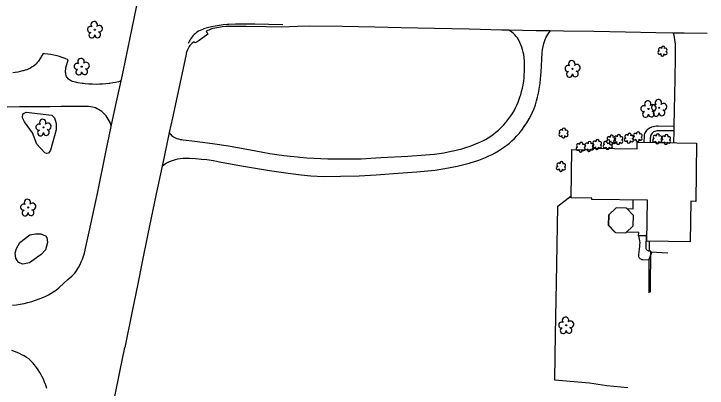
# Model space of a CAD drawing. Extents: x 1611576 to 1617186, y 899279 to 905462.
# Drawn here: x 1616142.3 to 1616541.8, y 899610.3 to 899826.3 of the extents above; entities that cross this region are included whole.
import ezdxf

# ---------------------------------------------------------------- set-up
doc = ezdxf.new("R2010")
doc.units = 0
for name, color, linetype in [('Exist Building', 7, 'Continuous'), ('Exist Other Culture Area Outline', 7, 'Continuous'), ('Exist Other Culture Fence Line', 7, 'Continuous'), ('Exist Other Culture Gate', 7, 'Continuous'), ('Exist Roads EOP', 7, 'Continuous'), ('Exist Roads EOP Other', 7, 'Continuous'), ('Exist Roads EOT', 7, 'Continuous'), ('Exist Roads Soil', 7, 'Continuous'), ('Exist Vegetation Hedge Row', 7, 'Continuous'), ('Exist Vegetation Shrub CELL', 7, 'Continuous'), ('Exist Vegetation Tree CELL', 7, 'Continuous')]:
    doc.layers.add(name, color=color, linetype=linetype)

msp = doc.modelspace()

# ---------------------------------------------------------------- linework, layer by layer
at = {"layer": 'Exist Building'}
for points in [[(1616501.55, 899752.26), (1616535.74, 899751.75), (1616535.24, 899718.11), (1616532.4, 899718.15), (1616532.04, 899694.74), (1616507.02, 899695.12), (1616507.38, 899718.73), (1616475.28, 899719.21), (1616475.29, 899720.01), (1616463.35, 899720.19), (1616463.78, 899748.03), (1616475.78, 899747.85), (1616475.79, 899748.75), (1616501.49, 899748.36)], [(1616489.35, 899714.33), (1616485.1, 899710.27), (1616484.96, 899704.4), (1616489.01, 899700.14), (1616494.89, 899700), (1616499.14, 899704.06), (1616499.28, 899709.93), (1616495.23, 899714.19)]]:
    msp.add_lwpolyline(points, close=True, dxfattribs=at)
at = {"layer": 'Exist Other Culture Area Outline'}
for points in [[(1616522.67, 899761.38), (1616513.62, 899761.49), (1616512.65, 899761.44), (1616511.69, 899761.31), (1616510.74, 899761.12), (1616509.79, 899760.85), (1616509.55, 899760.77), (1616508.93, 899760.52), (1616508.32, 899760.23), (1616507.76, 899759.87), (1616507.23, 899759.44), (1616506.78, 899758.98), (1616506.38, 899758.44), (1616506.04, 899757.85), (1616505.78, 899757.23), (1616505.59, 899756.59), (1616505.48, 899755.92), (1616505.45, 899755.56), (1616505.37, 899752.21)], [(1616522.61, 899758.74), (1616513.76, 899758.84), (1616513.02, 899758.8), (1616512.29, 899758.68), (1616511.58, 899758.48), (1616510.94, 899758.2), (1616510.46, 899757.84), (1616510.04, 899757.4), (1616509.69, 899756.91), (1616509.41, 899756.37), (1616509.2, 899755.8), (1616509.06, 899755.21), (1616509, 899754.61), (1616509, 899754.51), (1616508.96, 899752.15)], [(1616495.48, 899713.92), (1616499.15, 899713.85), (1616499.25, 899718.85)], [(1616488.76, 899700.42), (1616488.61, 899700.42), (1616484.95, 899704.2), (1616485.07, 899710.44), (1616488.95, 899714.05), (1616489.06, 899714.04)], [(1616507.07, 899698.24), (1616502.41, 899698.33), (1616502.3, 899698.33), (1616502.34, 899700.16), (1616495.19, 899700.29)], [(1616509.3, 899684.19), (1616504.82, 899684.3), (1616504.37, 899684.37), (1616503.94, 899684.51), (1616503.54, 899684.74), (1616503.18, 899685.02), (1616502.88, 899685.37), (1616502.64, 899685.76), (1616502.48, 899686.19), (1616502.39, 899686.64), (1616502.38, 899687.09), (1616502.43, 899687.42), (1616502.99, 899692.13), (1616503.09, 899693.18), (1616503.1, 899694.23), (1616503.04, 899695.28), (1616502.9, 899696.33), (1616502.69, 899697.36), (1616502.41, 899698.33)], [(1616509.39, 899688.95), (1616509.39, 899689.36), (1616508.59, 899689.38), (1616508.18, 899689.45), (1616507.79, 899689.59), (1616507.43, 899689.81), (1616507.12, 899690.09), (1616506.87, 899690.43), (1616506.69, 899690.81), (1616506.58, 899691.21), (1616506.56, 899691.63), (1616506.56, 899691.7), (1616506.79, 899698.72)]]:
    msp.add_lwpolyline(points, dxfattribs=at)
at = {"layer": 'Exist Other Culture Fence Line'}
msp.add_line((1616508.61, 899689.35), (1616508.64, 899695.1), dxfattribs=at)
for points in [[(1616454.34, 899641.06), (1616455.15, 899681.62), (1616455.74, 899715.27), (1616463.37, 899721.33)], [(1616508.41, 899665.43), (1616508.44, 899674.59), (1616508.45, 899684.78)], [(1616496.07, 899610.45), (1616483.92, 899611.63), (1616474.01, 899613.24), (1616453.96, 899614.96), (1616454.23, 899628.95), (1616454.34, 899641.06)]]:
    msp.add_lwpolyline(points, dxfattribs=at)
at = {"layer": 'Exist Other Culture Gate'}
msp.add_line((1616508.45, 899684.78), (1616509.95, 899688.63), dxfattribs=at)
at = {"layer": 'Exist Roads EOP'}
for points in [[(1616141.44, 899658.2), (1616143.71, 899658.48), (1616145.96, 899658.84), (1616148.2, 899659.28), (1616150.42, 899659.79), (1616152.62, 899660.39), (1616154.8, 899661.06), (1616156.95, 899661.81), (1616159.02, 899662.61), (1616160.66, 899663.37), (1616162.26, 899664.21), (1616163.82, 899665.11), (1616165.34, 899666.09), (1616166.81, 899667.13), (1616168.17, 899668.17), (1616171.28, 899671.08), (1616173.42, 899673.04), (1616175.67, 899674.95), (1616176.49, 899675.72), (1616177.26, 899676.54), (1616177.96, 899677.41), (1616178.61, 899678.34), (1616179.18, 899679.3), (1616179.57, 899680.04), (1616180.39, 899681.62), (1616181.14, 899683.22), (1616181.81, 899684.86), (1616182.41, 899686.53), (1616182.93, 899688.22), (1616183.38, 899689.93), (1616183.41, 899690.07), (1616185.72, 899700.45), (1616190.41, 899722.74), (1616195.36, 899746.5), (1616198.37, 899761.42), (1616199.07, 899764.89), (1616201.47, 899775.55), (1616204.13, 899787.63), (1616205.3, 899792.94), (1616209.3, 899812.54), (1616214.17, 899835.98)], [(1616541.78, 899814.94), (1616528.52, 899815.14), (1616522.15, 899815.26), (1616512.23, 899815.45), (1616494.75, 899815.85), (1616476.55, 899816.12), (1616459, 899816.36), (1616451.54, 899816.48), (1616443.25, 899816.62), (1616427.47, 899816.91), (1616423.45, 899816.98), (1616404.64, 899817.4), (1616384.72, 899817.87), (1616365.5, 899818.23), (1616350.36, 899818.65), (1616331.56, 899818.96), (1616312.79, 899819.28), (1616305.71, 899819.01), (1616296.42, 899818.63), (1616287.59, 899818.8), (1616276.16, 899819.01), (1616266.46, 899819.04), (1616264.4, 899818.94), (1616262.35, 899818.75), (1616260.3, 899818.49), (1616259.3, 899818.33), (1616258.11, 899818.11), (1616256.94, 899817.8), (1616255.79, 899817.42), (1616254.66, 899816.97), (1616253.57, 899816.44), (1616253.08, 899816.18), (1616253.74, 899815.29), (1616254.14, 899814.65), (1616251.13, 899812.49), (1616249.1, 899810.95), (1616247.86, 899810.18), (1616246.76, 899809.61), (1616246.11, 899810.11), (1616245.44, 899809.7), (1616244.83, 899809.22), (1616244.26, 899808.68), (1616243.75, 899808.09), (1616243.3, 899807.44), (1616242.92, 899806.76), (1616242.86, 899806.64), (1616242.39, 899805.65), (1616241.98, 899804.63), (1616241.65, 899803.58), (1616241.53, 899803.13), (1616238.52, 899788.55), (1616233.67, 899766.37), (1616231.85, 899757.93), (1616229.04, 899744.82), (1616227.66, 899738.41), (1616224.22, 899722.47), (1616219.25, 899698.41), (1616215.99, 899682.24), (1616213.66, 899670.61), (1616210.24, 899653.77), (1616206.3, 899633.88)], [(1616161.27, 899610.16), (1616160.68, 899611.97), (1616160.01, 899613.75), (1616159.27, 899615.51), (1616158.46, 899617.23), (1616158.1, 899617.94), (1616157.22, 899619.45), (1616156.27, 899620.92), (1616155.26, 899622.35), (1616154.18, 899623.73), (1616153.04, 899625.06), (1616151.84, 899626.33), (1616150.87, 899627.21), (1616149.63, 899628.11), (1616148.3, 899628.91), (1616146.93, 899629.63), (1616145.53, 899630.29), (1616144.09, 899630.88), (1616142.7, 899631.45), (1616141.09, 899632.03)], [(1616201.47, 899593.52), (1616201.05, 899594.8), (1616200.71, 899596.1), (1616200.43, 899597.42), (1616200.22, 899598.75), (1616200.17, 899599.17), (1616200.07, 899600.51), (1616200.04, 899601.86), (1616200.09, 899603.21), (1616200.22, 899604.56), (1616200.24, 899604.65), (1616203.32, 899619.79), (1616206.3, 899633.88)]]:
    msp.add_lwpolyline(points, dxfattribs=at)
at = {"layer": 'Exist Roads EOP Other'}
for points in [[(1616522.15, 899815.26), (1616522.53, 899814.01), (1616522.83, 899812.74), (1616523.05, 899811.46), (1616523.2, 899810.17), (1616523.27, 899808.86), (1616523.27, 899808.28), (1616523.35, 899801.34), (1616523.24, 899788.62), (1616522.88, 899770.92), (1616522.67, 899761.38), (1616522.61, 899758.74), (1616522.47, 899751.95)], [(1616509.14, 899665.68), (1616509.1, 899673.66), (1616509.3, 899684.19), (1616509.39, 899688.95), (1616519.09, 899688.51)]]:
    msp.add_lwpolyline(points, dxfattribs=at)
at = {"layer": 'Exist Roads EOT'}
msp.add_lwpolyline([(1616297.29, 899819.97), (1616281.17, 899820.38), (1616277.42, 899820.46), (1616273.67, 899820.47), (1616269.92, 899820.41), (1616266.18, 899820.27), (1616265.11, 899820.22), (1616262.83, 899819.98), (1616260.57, 899819.66), (1616258.31, 899819.26), (1616256.08, 899818.78), (1616253.85, 899818.23), (1616251.65, 899817.6), (1616251.57, 899817.57), (1616250.57, 899817.2), (1616249.61, 899816.77), (1616248.68, 899816.26), (1616247.79, 899815.68), (1616246.95, 899815.03), (1616246.16, 899814.33), (1616245.43, 899813.57), (1616245.05, 899813.13), (1616244.44, 899812.35), (1616243.89, 899811.52), (1616243.4, 899810.66), (1616242.99, 899809.75), (1616242.8, 899809.29)], dxfattribs=at)
at = {"layer": 'Exist Roads Soil'}
for points in [[(1616227.66, 899738.41), (1616228.65, 899739.18), (1616229.68, 899739.88), (1616230.76, 899740.51), (1616231.87, 899741.07), (1616233.02, 899741.56), (1616234.19, 899741.98), (1616235.36, 899742.31), (1616236.77, 899742.62), (1616238.19, 899742.84), (1616239.62, 899742.99), (1616241.07, 899743.06), (1616242.51, 899743.06), (1616243.56, 899743), (1616246.89, 899742.82), (1616250.22, 899742.55), (1616253.53, 899742.22), (1616257.4, 899741.61), (1616260.74, 899741), (1616272.23, 899738.85), (1616280.38, 899737.42), (1616289.62, 899735.92), (1616300.44, 899734.31), (1616307.8, 899733.41), (1616313.36, 899732.86), (1616320.95, 899732.53), (1616330.52, 899732.57), (1616341.26, 899732.85), (1616351.15, 899733.4), (1616361.05, 899734.18), (1616374.51, 899735.2), (1616385.07, 899736.22), (1616392.66, 899737.38), (1616397.74, 899738.47), (1616404.63, 899740.17), (1616410.21, 899741.99), (1616412.12, 899742.71), (1616414.08, 899743.5), (1616415.99, 899744.33), (1616417.87, 899745.23), (1616419.71, 899746.2), (1616421.51, 899747.24), (1616423.27, 899748.35), (1616424.69, 899749.32), (1616426.28, 899750.5), (1616427.82, 899751.75), (1616429.31, 899753.06), (1616430.75, 899754.43), (1616432.13, 899755.86), (1616433.45, 899757.34), (1616434.71, 899758.88), (1616434.95, 899759.18), (1616436.43, 899761.3), (1616437.84, 899763.47), (1616439.19, 899765.67), (1616440.47, 899767.92), (1616441.24, 899769.52), (1616442.11, 899771.67), (1616442.83, 899773.85), (1616443.47, 899776.06), (1616444.04, 899778.29), (1616444.52, 899780.54), (1616444.75, 899781.73), (1616445.17, 899784.01), (1616445.51, 899786.3), (1616445.78, 899788.6), (1616445.97, 899790.92), (1616446.07, 899792.71), (1616446.7, 899803.93), (1616446.98, 899805.72), (1616447.33, 899807.51), (1616447.77, 899809.27), (1616448.28, 899811.01), (1616448.42, 899811.45), (1616448.86, 899812.48), (1616449.37, 899813.48), (1616449.95, 899814.44), (1616450.59, 899815.36), (1616451.54, 899816.48)], [(1616231.85, 899757.93), (1616232.23, 899757.29), (1616232.67, 899756.71), (1616233.17, 899756.17), (1616233.73, 899755.69), (1616234.34, 899755.27), (1616234.99, 899754.92), (1616235.32, 899754.78), (1616236.21, 899754.41), (1616237.14, 899754.12), (1616238.09, 899753.9), (1616239.05, 899753.76), (1616239.84, 899753.71), (1616246.58, 899752.94), (1616256.78, 899751.56), (1616265.88, 899750.08), (1616281.62, 899747.3), (1616289.84, 899745.82), (1616293.8, 899745.19), (1616297.78, 899744.64), (1616301.77, 899744.16), (1616305.76, 899743.77), (1616307.01, 899743.66), (1616311.08, 899743.34), (1616315.15, 899743.07), (1616319.23, 899742.86), (1616323.3, 899742.69), (1616323.46, 899742.69), (1616328.37, 899742.6), (1616333.27, 899742.58), (1616338.18, 899742.63), (1616342.41, 899742.73), (1616353.76, 899743.38), (1616369.39, 899744.27), (1616379.41, 899744.88), (1616382.06, 899745.08), (1616384.71, 899745.35), (1616387.35, 899745.7), (1616389.98, 899746.13), (1616392.6, 899746.64), (1616395.19, 899747.22), (1616395.51, 899747.3), (1616397.97, 899747.86), (1616400.4, 899748.51), (1616402.82, 899749.22), (1616405.21, 899750.01), (1616407.58, 899750.87), (1616409.92, 899751.81), (1616410.87, 899752.22), (1616412.51, 899753.01), (1616414.11, 899753.87), (1616415.67, 899754.8), (1616417.19, 899755.79), (1616418.67, 899756.86), (1616420.1, 899757.99), (1616421.47, 899759.18), (1616421.75, 899759.43), (1616423.14, 899760.77), (1616424.48, 899762.18), (1616425.76, 899763.64), (1616426.98, 899765.15), (1616428.13, 899766.7), (1616429.22, 899768.31), (1616429.58, 899768.86), (1616430.5, 899770.44), (1616431.36, 899772.06), (1616432.15, 899773.71), (1616432.87, 899775.39), (1616433.52, 899777.1), (1616434.1, 899778.83), (1616434.34, 899779.66), (1616434.89, 899781.58), (1616435.36, 899783.51), (1616435.75, 899785.46), (1616436.06, 899787.43), (1616436.29, 899789.4), (1616436.43, 899791.14), (1616436.57, 899793.13), (1616436.63, 899795.13), (1616436.61, 899797.12), (1616436.5, 899799.11), (1616436.32, 899801.1), (1616436.09, 899802.86), (1616435.81, 899804.29), (1616435.45, 899805.7), (1616435.01, 899807.1), (1616434.51, 899808.47), (1616433.93, 899809.81), (1616433.28, 899811.12), (1616433.07, 899811.5), (1616432.44, 899812.44), (1616431.74, 899813.33), (1616430.99, 899814.17), (1616430.18, 899814.95), (1616429.31, 899815.67), (1616428.39, 899816.34), (1616427.47, 899816.91)], [(1616204.13, 899787.63), (1616202.52, 899787.17), (1616200.9, 899786.76), (1616199.26, 899786.43), (1616197.61, 899786.17), (1616197.16, 899786.11), (1616195.31, 899785.92), (1616193.44, 899785.78), (1616191.57, 899785.68), (1616189.69, 899785.64), (1616189.68, 899785.64), (1616187.55, 899785.67), (1616185.42, 899785.79), (1616183.3, 899785.98), (1616182.35, 899786.1), (1616181.68, 899786.19), (1616179.22, 899786.6), (1616177.73, 899786.89), (1616175.99, 899787.37), (1616175.52, 899787.53), (1616174.91, 899787.84), (1616174.34, 899788.21), (1616173.81, 899788.65), (1616173.34, 899789.15), (1616173.02, 899789.56), (1616172.69, 899790.17), (1616172.43, 899790.81), (1616172.25, 899791.48), (1616172.14, 899792.16), (1616172.11, 899792.66), (1616172.09, 899793.5), (1616172.15, 899794.33), (1616172.28, 899795.16), (1616172.3, 899795.27), (1616173.52, 899799.83), (1616171.87, 899800.51), (1616170.2, 899801.12), (1616168.5, 899801.65), (1616167.16, 899802.01), (1616165.39, 899802.46), (1616163.61, 899802.83), (1616161.81, 899803.12), (1616160, 899803.33), (1616159.19, 899803.4), (1616156.99, 899799.9), (1616156.42, 899799.05), (1616155.78, 899798.24), (1616155.09, 899797.49), (1616154.33, 899796.79), (1616153.53, 899796.15), (1616152.83, 899795.67), (1616151.86, 899795.08), (1616150.85, 899794.56), (1616149.8, 899794.12), (1616148.73, 899793.74), (1616147.63, 899793.45), (1616147.32, 899793.38), (1616145.94, 899792.98), (1616144.53, 899792.66), (1616143.12, 899792.42), (1616141.68, 899792.25)], [(1616198.37, 899761.42), (1616198.06, 899762.49), (1616197.68, 899763.54), (1616197.22, 899764.56), (1616196.69, 899765.55), (1616196.09, 899766.5), (1616195.43, 899767.4), (1616194.71, 899768.25), (1616194.44, 899768.53), (1616193.69, 899769.27), (1616192.89, 899769.95), (1616192.03, 899770.57), (1616191.14, 899771.13), (1616190.21, 899771.61), (1616189.24, 899772.02), (1616188.58, 899772.26), (1616187.52, 899772.53), (1616186.44, 899772.72), (1616185.36, 899772.83), (1616184.86, 899772.85), (1616176.75, 899772.82), (1616169.49, 899772.79), (1616163.03, 899772.76), (1616154.69, 899772.76), (1616150.09, 899772.72), (1616145.44, 899772.62), (1616138.42, 899772.4)]]:
    msp.add_lwpolyline(points, dxfattribs=at)
at = {"layer": 'Exist Vegetation Hedge Row'}
for points in [[(1616155.43, 899751.17), (1616153.06, 899757.72), (1616148.39, 899763.99), (1616147.25, 899766.32), (1616147.49, 899768.54), (1616149.27, 899769.61), (1616164.13, 899767.84), (1616165.66, 899766.33), (1616166.73, 899763.14), (1616166.58, 899759.45), (1616163.36, 899747.62), (1616162.18, 899745.97), (1616161.06, 899745.73), (1616160.16, 899746.22), (1616155.43, 899751.17)], [(1616161.2, 899697.36), (1616161.69, 899694.32), (1616160.42, 899690.16), (1616158.02, 899687.39), (1616151.24, 899682.75), (1616147.37, 899681.97), (1616145.02, 899682.8), (1616143.38, 899685.32), (1616143.11, 899688.2), (1616143.79, 899691.02), (1616145.78, 899694.38), (1616151.51, 899698.88), (1616154.74, 899699.36), (1616157.73, 899699.46), (1616160.44, 899698.25), (1616161.2, 899697.36)]]:
    msp.add_lwpolyline(points, dxfattribs=at)
at = {"layer": 'Exist Vegetation Shrub CELL'}
for p, q in [((1616516.12, 899804.66), (1616516.12, 899804.66)), ((1616459.05, 899757.36), (1616459.05, 899757.36)), ((1616501.78, 899755.26), (1616501.78, 899755.26)), ((1616486.55, 899753.38), (1616486.55, 899753.38)), ((1616490.66, 899753.63), (1616490.66, 899753.63)), ((1616496.77, 899754.38), (1616496.77, 899754.38)), ((1616513.1, 899754.08), (1616513.1, 899754.08)), ((1616518.12, 899753.62), (1616518.12, 899753.62)), ((1616468.97, 899749.24), (1616468.97, 899749.24)), ((1616473.84, 899749.64), (1616473.84, 899749.64)), ((1616478.38, 899750.78), (1616478.38, 899750.78)), ((1616484.58, 899750.65), (1616484.58, 899750.65)), ((1616457.6, 899738.08), (1616457.6, 899738.08))]:
    msp.add_line(p, q, dxfattribs=at)
for centre, radius, start, end in [((1616516.35, 899806.7), 0.99, 334.8391, 200.4717), ((1616514.32, 899803.96), 0.955, 95.1099, 327.9534), ((1616514.64, 899805.79), 0.968, 35.8908, 245.4216), ((1616516, 899802.98), 0.984, 151.2797, 21.387), ((1616517.76, 899803.73), 0.937, 204.9913, 73.4601), ((1616517.8, 899805.53), 0.929, 284.4567, 126.0861), ((1616457.57, 899758.49), 0.968, 35.8908, 245.4216), ((1616459.28, 899759.4), 0.99, 334.8391, 200.4717), ((1616460.72, 899758.23), 0.929, 284.4567, 126.0861), ((1616457.25, 899756.65), 0.955, 95.1099, 327.9534), ((1616458.92, 899755.68), 0.984, 151.2797, 21.387), ((1616460.69, 899756.43), 0.937, 204.9913, 73.4601), ((1616485.07, 899754.5), 0.968, 35.8908, 245.4216), ((1616486.78, 899755.42), 0.99, 334.8391, 200.4717), ((1616488.22, 899754.24), 0.929, 284.4567, 126.0861), ((1616489.17, 899754.76), 0.968, 35.8908, 245.4216), ((1616490.89, 899755.67), 0.99, 334.8391, 200.4717), ((1616492.33, 899754.5), 0.929, 284.4567, 126.0861), ((1616495.28, 899755.51), 0.968, 35.8908, 245.4216), ((1616497, 899756.42), 0.99, 334.8391, 200.4717), ((1616498.44, 899755.25), 0.929, 284.4567, 126.0861), ((1616499.98, 899754.55), 0.955, 95.1099, 327.9534), ((1616500.3, 899756.38), 0.968, 35.8908, 245.4216), ((1616502.01, 899757.3), 0.99, 334.8391, 200.4717), ((1616503.42, 899754.33), 0.937, 204.9913, 73.4601), ((1616503.46, 899756.13), 0.929, 284.4567, 126.0861), ((1616511.62, 899755.21), 0.968, 35.8908, 245.4216), ((1616513.33, 899756.12), 0.99, 334.8391, 200.4717), ((1616514.78, 899754.95), 0.929, 284.4567, 126.0861), ((1616516.64, 899754.75), 0.968, 35.8908, 245.4216), ((1616518.35, 899755.67), 0.99, 334.8391, 200.4717), ((1616519.8, 899754.49), 0.929, 284.4567, 126.0861), ((1616467.49, 899750.36), 0.968, 35.8908, 245.4216), ((1616469.2, 899751.28), 0.99, 334.8391, 200.4717), ((1616472.36, 899750.77), 0.968, 35.8908, 245.4216), ((1616474.07, 899751.68), 0.99, 334.8391, 200.4717), ((1616475.51, 899750.51), 0.929, 284.4567, 126.0861), ((1616476.9, 899751.91), 0.968, 35.8908, 245.4216), ((1616478.61, 899752.82), 0.99, 334.8391, 200.4717), ((1616480.05, 899751.65), 0.929, 284.4567, 126.0861), ((1616483.1, 899751.77), 0.968, 35.8908, 245.4216), ((1616484.75, 899752.67), 0.955, 95.1099, 327.9534), ((1616484.81, 899752.69), 0.99, 334.8391, 200.4717), ((1616486.42, 899751.69), 0.984, 151.2797, 21.387), ((1616486.25, 899751.51), 0.929, 284.4567, 126.0861), ((1616488.19, 899752.45), 0.937, 204.9913, 73.4601), ((1616488.86, 899752.93), 0.955, 95.1099, 327.9534), ((1616490.53, 899751.95), 0.984, 151.2797, 21.387), ((1616492.29, 899752.71), 0.937, 204.9913, 73.4601), ((1616494.97, 899753.68), 0.955, 95.1099, 327.9534), ((1616496.64, 899752.7), 0.984, 151.2797, 21.387), ((1616498.4, 899753.45), 0.937, 204.9913, 73.4601), ((1616501.65, 899753.57), 0.984, 151.2797, 21.387), ((1616511.3, 899753.38), 0.955, 95.1099, 327.9534), ((1616512.98, 899752.4), 0.984, 151.2797, 21.387), ((1616514.74, 899753.15), 0.937, 204.9913, 73.4601), ((1616516.32, 899752.92), 0.955, 95.1099, 327.9534), ((1616518, 899751.94), 0.984, 151.2797, 21.387), ((1616519.76, 899752.7), 0.937, 204.9913, 73.4601), ((1616467.17, 899748.53), 0.955, 95.1099, 327.9534), ((1616468.84, 899747.55), 0.984, 151.2797, 21.387), ((1616470.61, 899748.31), 0.937, 204.9913, 73.4601), ((1616470.64, 899750.1), 0.929, 284.4567, 126.0861), ((1616472.04, 899748.94), 0.955, 95.1099, 327.9534), ((1616473.71, 899747.96), 0.984, 151.2797, 21.387), ((1616475.48, 899748.71), 0.937, 204.9913, 73.4601), ((1616476.58, 899750.08), 0.955, 95.1099, 327.9534), ((1616478.25, 899749.1), 0.984, 151.2797, 21.387), ((1616480.02, 899749.85), 0.937, 204.9913, 73.4601), ((1616482.78, 899749.94), 0.955, 95.1099, 327.9534), ((1616484.45, 899748.96), 0.984, 151.2797, 21.387), ((1616486.22, 899749.72), 0.937, 204.9913, 73.4601), ((1616456.11, 899739.21), 0.968, 35.8908, 245.4216), ((1616457.83, 899740.12), 0.99, 334.8391, 200.4717), ((1616459.27, 899738.95), 0.929, 284.4567, 126.0861), ((1616455.8, 899737.37), 0.955, 95.1099, 327.9534), ((1616457.47, 899736.39), 0.984, 151.2797, 21.387), ((1616459.23, 899737.15), 0.937, 204.9913, 73.4601)]:
    msp.add_arc(centre, radius, start, end, dxfattribs=at)
at = {"layer": 'Exist Vegetation Tree CELL'}
for p, q in [((1616188.95, 899817.18), (1616188.95, 899817.18)), ((1616181.34, 899795.88), (1616181.34, 899795.88)), ((1616464.2, 899794.61), (1616464.2, 899794.61)), ((1616507.96, 899771.45), (1616507.96, 899771.45)), ((1616514.11, 899772.14), (1616514.11, 899772.14)), ((1616159.33, 899760.79), (1616159.33, 899760.79)), ((1616150.48, 899714.58), (1616150.48, 899714.58)), ((1616460.56, 899646.6), (1616460.56, 899646.6))]:
    msp.add_line(p, q, dxfattribs=at)
for centre in [(1616188.95, 899817.18), (1616181.34, 899795.88), (1616464.2, 899794.61), (1616507.96, 899771.45), (1616514.11, 899772.14), (1616159.33, 899760.79), (1616150.48, 899714.58), (1616460.56, 899646.6)]:
    msp.add_circle(centre, 0.326, dxfattribs=at)
for centre, radius, start, end in [((1616186.35, 899817.33), 1.73, 62.6636, 279.3457), ((1616188.57, 899820.05), 1.86, 330.1651, 219.7134), ((1616191.5, 899817.77), 1.9, 257.1011, 134.1999), ((1616187.25, 899814.06), 1.69, 111.5671, 6.231), ((1616190.62, 899814.28), 1.7, 181.2822, 74.56), ((1616180.95, 899798.75), 1.86, 330.1651, 219.7134), ((1616463.81, 899797.48), 1.86, 330.1651, 219.7134), ((1616178.73, 899796.04), 1.73, 62.6636, 279.3457), ((1616183.89, 899796.47), 1.9, 257.1011, 134.1999), ((1616461.59, 899794.76), 1.73, 62.6636, 279.3457), ((1616466.75, 899795.2), 1.9, 257.1011, 134.1999), ((1616179.63, 899792.76), 1.69, 111.5671, 6.231), ((1616183.01, 899792.98), 1.7, 181.2822, 74.56), ((1616462.5, 899791.49), 1.69, 111.5671, 6.231), ((1616465.87, 899791.71), 1.7, 181.2822, 74.56), ((1616507.57, 899774.33), 1.86, 330.1651, 219.7134), ((1616513.73, 899775.02), 1.86, 330.1651, 219.7134), ((1616505.35, 899771.61), 1.73, 62.6636, 279.3457), ((1616510.51, 899772.04), 1.9, 257.1011, 134.1999), ((1616511.51, 899772.3), 1.73, 62.6636, 279.3457), ((1616516.66, 899772.73), 1.9, 257.1011, 134.1999), ((1616506.26, 899768.33), 1.69, 111.5671, 6.231), ((1616509.63, 899768.55), 1.7, 181.2822, 74.56), ((1616512.41, 899769.02), 1.69, 111.5671, 6.231), ((1616515.78, 899769.24), 1.7, 181.2822, 74.56), ((1616158.94, 899763.66), 1.86, 330.1651, 219.7134), ((1616161.88, 899761.38), 1.9, 257.1011, 134.1999), ((1616156.72, 899760.94), 1.73, 62.6636, 279.3457), ((1616157.62, 899757.67), 1.69, 111.5671, 6.231), ((1616161, 899757.89), 1.7, 181.2822, 74.56), ((1616150.09, 899717.45), 1.86, 330.1651, 219.7134), ((1616147.87, 899714.73), 1.73, 62.6636, 279.3457), ((1616153.02, 899715.17), 1.9, 257.1011, 134.1999), ((1616148.77, 899711.46), 1.69, 111.5671, 6.231), ((1616152.15, 899711.68), 1.7, 181.2822, 74.56), ((1616460.17, 899649.48), 1.86, 330.1651, 219.7134), ((1616457.95, 899646.76), 1.73, 62.6636, 279.3457), ((1616463.1, 899647.19), 1.9, 257.1011, 134.1999), ((1616458.85, 899643.48), 1.69, 111.5671, 6.231), ((1616462.23, 899643.71), 1.7, 181.2822, 74.56)]:
    msp.add_arc(centre, radius, start, end, dxfattribs=at)

doc.saveas('drawing.dxf')
